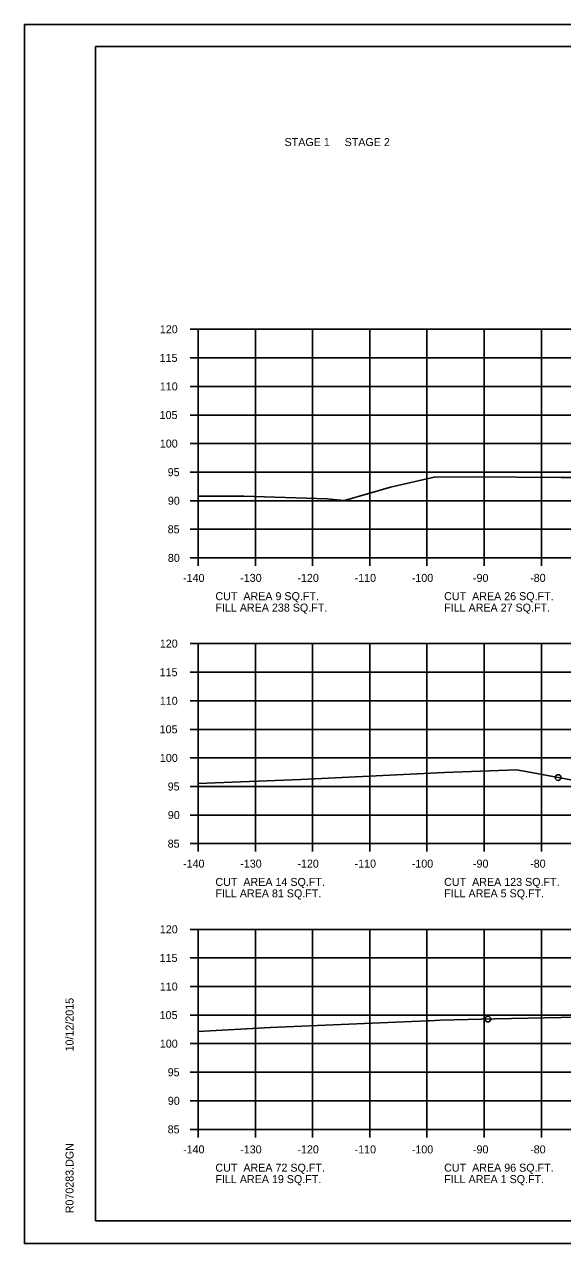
# Model space of a CAD drawing. Extents: x 1175611 to 1176402, y -433344 to -416213.
# Drawn here: x 1175610.6 to 1175704.7, y -431850.2 to -431636.8 of the extents above; entities that cross this region are included whole.
import ezdxf

# ---------------------------------------------------------------- set-up
doc = ezdxf.new("R2010")
doc.units = 0
for name, color, linetype in [('Default', 7, 'Continuous'), ('R_Axis', 7, 'Continuous'), ('R_Axis Annot', 7, 'Continuous'), ('R_Border', 7, 'Continuous'), ('R_Exist Surface', 7, 'Continuous'), ('R_Grid', 7, 'Continuous'), ('R_No Plot', 7, 'Continuous')]:
    doc.layers.add(name, color=color, linetype=linetype)

msp = doc.modelspace()

# ---------------------------------------------------------------- linework, layer by layer
at = {"layer": 'R_Axis'}
for p, q in [((1175639.57, -431690.18), (1175640.97, -431690.18)), ((1175640.97, -431730.18), (1175640.97, -431690.18)), ((1175639.57, -431695.18), (1175640.97, -431695.18)), ((1175639.57, -431700.18), (1175640.97, -431700.18)), ((1175639.57, -431705.18), (1175640.97, -431705.18)), ((1175639.57, -431710.18), (1175640.97, -431710.18)), ((1175639.57, -431715.18), (1175640.97, -431715.18)), ((1175639.57, -431720.18), (1175640.97, -431720.18)), ((1175639.57, -431725.18), (1175640.97, -431725.18)), ((1175639.57, -431730.18), (1175640.97, -431730.18)), ((1175640.97, -431730.18), (1175920.97, -431730.18)), ((1175640.97, -431731.58), (1175640.97, -431730.18)), ((1175650.97, -431731.58), (1175650.97, -431730.18)), ((1175660.97, -431731.58), (1175660.97, -431730.18)), ((1175670.97, -431731.58), (1175670.97, -431730.18)), ((1175680.97, -431731.58), (1175680.97, -431730.18)), ((1175690.97, -431731.58), (1175690.97, -431730.18)), ((1175700.97, -431731.58), (1175700.97, -431730.18)), ((1175639.57, -431745.18), (1175640.97, -431745.18)), ((1175640.97, -431780.18), (1175640.97, -431745.18)), ((1175639.57, -431750.18), (1175640.97, -431750.18)), ((1175639.57, -431755.18), (1175640.97, -431755.18)), ((1175639.57, -431760.18), (1175640.97, -431760.18)), ((1175639.57, -431765.18), (1175640.97, -431765.18)), ((1175639.57, -431770.18), (1175640.97, -431770.18)), ((1175639.57, -431775.18), (1175640.97, -431775.18)), ((1175639.57, -431780.18), (1175640.97, -431780.18)), ((1175640.97, -431780.18), (1175920.97, -431780.18)), ((1175640.97, -431781.58), (1175640.97, -431780.18)), ((1175650.97, -431781.58), (1175650.97, -431780.18)), ((1175660.97, -431781.58), (1175660.97, -431780.18)), ((1175670.97, -431781.58), (1175670.97, -431780.18)), ((1175680.97, -431781.58), (1175680.97, -431780.18)), ((1175690.97, -431781.58), (1175690.97, -431780.18)), ((1175700.97, -431781.58), (1175700.97, -431780.18)), ((1175639.57, -431795.18), (1175640.97, -431795.18)), ((1175640.97, -431830.18), (1175640.97, -431795.18)), ((1175639.57, -431800.18), (1175640.97, -431800.18)), ((1175639.57, -431805.18), (1175640.97, -431805.18)), ((1175639.57, -431810.18), (1175640.97, -431810.18)), ((1175639.57, -431815.18), (1175640.97, -431815.18)), ((1175639.57, -431820.18), (1175640.97, -431820.18)), ((1175639.57, -431825.18), (1175640.97, -431825.18)), ((1175639.57, -431830.18), (1175640.97, -431830.18)), ((1175640.97, -431830.18), (1175920.97, -431830.18)), ((1175640.97, -431831.58), (1175640.97, -431830.18)), ((1175650.97, -431831.58), (1175650.97, -431830.18)), ((1175660.97, -431831.58), (1175660.97, -431830.18)), ((1175670.97, -431831.58), (1175670.97, -431830.18)), ((1175680.97, -431831.58), (1175680.97, -431830.18)), ((1175690.97, -431831.58), (1175690.97, -431830.18)), ((1175700.97, -431831.58), (1175700.97, -431830.18))]:
    msp.add_line(p, q, dxfattribs=at)
at = {"layer": 'R_Border'}
for p, q in [((1175622.97, -431640.72), (1175939.15, -431640.72)), ((1175622.97, -431846.18), (1175622.97, -431640.72)), ((1175622.97, -431846.18), (1175622.97, -431846.18)), ((1175939.15, -431846.18), (1175622.97, -431846.18))]:
    msp.add_line(p, q, dxfattribs=at)
at = {"layer": 'R_Exist Surface'}
for points in [[(1175640.97, -431719.38), (1175648.96, -431719.39), (1175663.45, -431719.85), (1175665.21, -431720), (1175666.55, -431720.16), (1175674.61, -431717.78), (1175682.2, -431716.04), (1175688.87, -431716), (1175704.46, -431716.09), (1175711.74, -431716.1)], [(1175640.97, -431769.67), (1175658.92, -431768.93), (1175684.06, -431767.72), (1175696.65, -431767.29), (1175698.59, -431767.64), (1175703, -431768.46), (1175706.78, -431769.16)], [(1175640.97, -431813.07), (1175653.62, -431812.38), (1175681.02, -431811.19), (1175681.43, -431811.16), (1175683.36, -431811.06), (1175692.81, -431810.86), (1175721.87, -431810.27)]]:
    msp.add_lwpolyline(points, dxfattribs=at)
at = {"layer": 'R_Grid'}
for p, q in [((1175640.97, -431690.18), (1175920.97, -431690.18)), ((1175640.97, -431730.18), (1175640.97, -431690.18)), ((1175650.97, -431730.18), (1175650.97, -431690.18)), ((1175660.97, -431730.18), (1175660.97, -431690.18)), ((1175670.97, -431730.18), (1175670.97, -431690.18)), ((1175680.97, -431730.18), (1175680.97, -431690.18)), ((1175690.97, -431730.18), (1175690.97, -431690.18)), ((1175700.97, -431730.18), (1175700.97, -431690.18)), ((1175640.97, -431695.18), (1175920.97, -431695.18)), ((1175640.97, -431700.18), (1175920.97, -431700.18)), ((1175640.97, -431705.18), (1175920.97, -431705.18)), ((1175640.97, -431710.18), (1175920.97, -431710.18)), ((1175640.97, -431715.18), (1175920.97, -431715.18)), ((1175640.97, -431720.18), (1175920.97, -431720.18)), ((1175640.97, -431725.18), (1175920.97, -431725.18)), ((1175640.97, -431730.18), (1175920.97, -431730.18)), ((1175640.97, -431745.18), (1175920.97, -431745.18)), ((1175640.97, -431780.18), (1175640.97, -431745.18)), ((1175650.97, -431780.18), (1175650.97, -431745.18)), ((1175660.97, -431780.18), (1175660.97, -431745.18)), ((1175670.97, -431780.18), (1175670.97, -431745.18)), ((1175680.97, -431780.18), (1175680.97, -431745.18)), ((1175690.97, -431780.18), (1175690.97, -431745.18)), ((1175700.97, -431780.18), (1175700.97, -431745.18)), ((1175640.97, -431750.18), (1175920.97, -431750.18)), ((1175640.97, -431755.18), (1175920.97, -431755.18)), ((1175640.97, -431760.18), (1175920.97, -431760.18)), ((1175640.97, -431765.18), (1175920.97, -431765.18)), ((1175640.97, -431770.18), (1175920.97, -431770.18)), ((1175640.97, -431775.18), (1175920.97, -431775.18)), ((1175640.97, -431780.18), (1175920.97, -431780.18)), ((1175640.97, -431795.18), (1175920.97, -431795.18)), ((1175640.97, -431830.18), (1175640.97, -431795.18)), ((1175650.97, -431830.18), (1175650.97, -431795.18)), ((1175660.97, -431830.18), (1175660.97, -431795.18)), ((1175670.97, -431830.18), (1175670.97, -431795.18)), ((1175680.97, -431830.18), (1175680.97, -431795.18)), ((1175690.97, -431830.18), (1175690.97, -431795.18)), ((1175700.97, -431830.18), (1175700.97, -431795.18)), ((1175640.97, -431800.18), (1175920.97, -431800.18)), ((1175640.97, -431805.18), (1175920.97, -431805.18)), ((1175640.97, -431810.18), (1175920.97, -431810.18)), ((1175640.97, -431815.18), (1175920.97, -431815.18)), ((1175640.97, -431820.18), (1175920.97, -431820.18)), ((1175640.97, -431825.18), (1175920.97, -431825.18)), ((1175640.97, -431830.18), (1175920.97, -431830.18))]:
    msp.add_line(p, q, dxfattribs=at)
at = {"layer": 'R_No Plot'}
for p, q in [((1175610.57, -431636.83), (1175943.91, -431636.83)), ((1175610.57, -431850.16), (1175943.91, -431850.16))]:
    msp.add_line(p, q, dxfattribs=at)
msp.add_lwpolyline([(1175610.57, -431636.83), (1175943.91, -431636.83), (1175943.91, -431850.17), (1175610.57, -431850.17)], close=True, dxfattribs=at)
for centre in [(1175703.89, -431768.63), (1175703.89, -431768.63), (1175691.63, -431810.88), (1175691.63, -431810.88)]:
    msp.add_circle(centre, 0.5, dxfattribs=at)

# ---------------------------------------------------------------- texts
at = {"layer": 'Default'}
for s, p in [('STAGE 1     STAGE 2', (1175656.06, -431658.12)), ('CUT  AREA 9 SQ.FT.', (1175643.97, -431737.58)), ('CUT  AREA 26 SQ.FT.', (1175683.97, -431737.58)), ('FILL AREA 238 SQ.FT.', (1175643.97, -431739.58)), ('FILL AREA 27 SQ.FT.', (1175683.97, -431739.58)), ('CUT  AREA 14 SQ.FT.', (1175643.97, -431787.58)), ('CUT  AREA 123 SQ.FT.', (1175683.97, -431787.58)), ('FILL AREA 81 SQ.FT.', (1175643.97, -431789.58)), ('FILL AREA 5 SQ.FT.', (1175683.97, -431789.58)), ('CUT  AREA 72 SQ.FT.', (1175643.97, -431837.58)), ('CUT  AREA 96 SQ.FT.', (1175683.97, -431837.58)), ('FILL AREA 19 SQ.FT.', (1175643.97, -431839.58)), ('FILL AREA 1 SQ.FT.', (1175683.97, -431839.58))]:
    msp.add_text(s, height=1.4, dxfattribs=at).set_placement(p)
at = {"layer": 'R_Axis Annot'}
for s, p in [('120', (1175634.25, -431690.88)), ('115', (1175634.22, -431695.88)), ('110', (1175634.25, -431700.88)), ('105', (1175634.22, -431705.88)), ('100', (1175634.25, -431710.88)), ('95', (1175635.62, -431715.88)), ('90', (1175635.65, -431720.88)), ('85', (1175635.62, -431725.88)), ('80', (1175635.65, -431730.88)), ('-140', (1175638.31, -431734.38)), ('-130', (1175648.31, -431734.38)), ('-120', (1175658.31, -431734.38)), ('-110', (1175668.31, -431734.38)), ('-100', (1175678.31, -431734.38)), ('-90', (1175689.01, -431734.38)), ('-80', (1175699.01, -431734.38)), ('120', (1175634.25, -431745.88)), ('115', (1175634.22, -431750.88)), ('110', (1175634.25, -431755.88)), ('105', (1175634.22, -431760.88)), ('100', (1175634.25, -431765.88)), ('95', (1175635.62, -431770.88)), ('90', (1175635.65, -431775.88)), ('85', (1175635.62, -431780.88)), ('-140', (1175638.31, -431784.38)), ('-130', (1175648.31, -431784.38)), ('-120', (1175658.31, -431784.38)), ('-110', (1175668.31, -431784.38)), ('-100', (1175678.31, -431784.38)), ('-90', (1175689.01, -431784.38)), ('-80', (1175699.01, -431784.38)), ('120', (1175634.25, -431795.88)), ('115', (1175634.22, -431800.88)), ('110', (1175634.25, -431805.88)), ('105', (1175634.22, -431810.88)), ('100', (1175634.25, -431815.88)), ('95', (1175635.62, -431820.88)), ('90', (1175635.65, -431825.88)), ('85', (1175635.62, -431830.88)), ('-140', (1175638.31, -431834.38)), ('-130', (1175648.31, -431834.38)), ('-120', (1175658.31, -431834.38)), ('-110', (1175668.31, -431834.38)), ('-100', (1175678.31, -431834.38)), ('-90', (1175689.01, -431834.38)), ('-80', (1175699.01, -431834.38))]:
    msp.add_text(s, height=1.4, dxfattribs=at).set_placement(p)
at = {"layer": 'R_Border'}
for s, p in [('10/12/2015', (1175619.16, -431816.54)), ('R070283.DGN', (1175619.16, -431844.86))]:
    msp.add_text(s, height=1.4, rotation=90, dxfattribs=at).set_placement(p)

doc.saveas('drawing.dxf')
